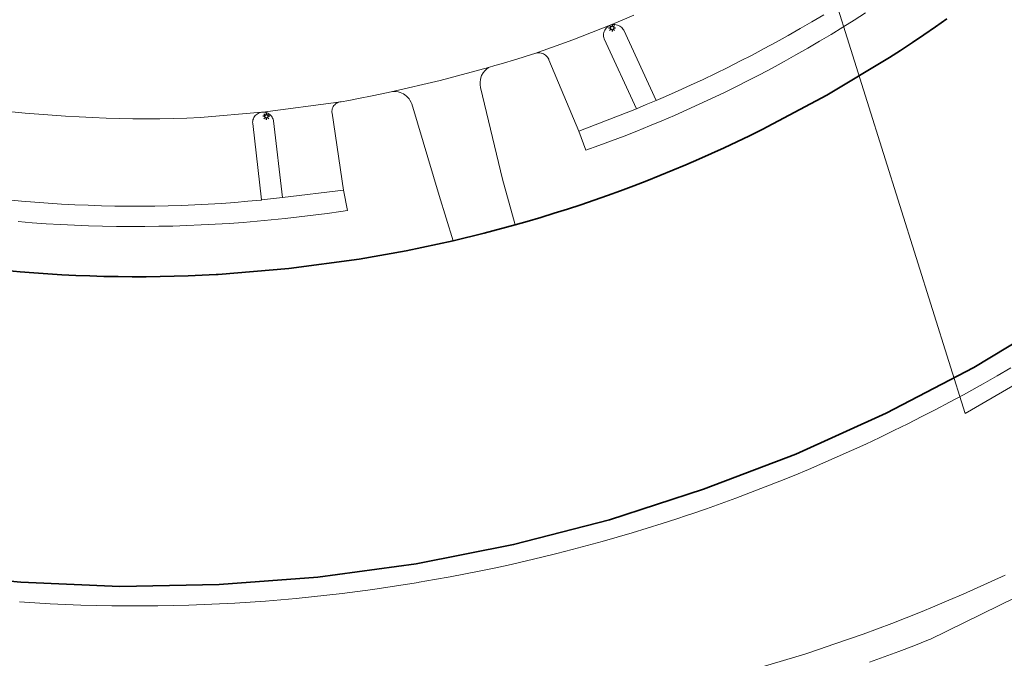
# Model space of a CAD drawing. Header units: metres. Extents: x 152610 to 160096, y 456114 to 462495.
# Tile 330 of 656: x 157665 to 157721, y 459793 to 459829. Entities that reach past the tile are written whole.
import ezdxf

# ---------------------------------------------------------------- set-up
doc = ezdxf.new("R2010")
doc.units = ezdxf.units.M
doc.header["$LTSCALE"] = 0.5
doc.layers.get('0').update_dxf_attribs({"linetype": 'CONTINUOUS'})
for name, color, linetype, lineweight in [('B-PV-GR-HAAG-GV', 251, 'CONTINUOUS', 13), ('B-PV-IE-MEUBILAIR-S', 251, 'CONTINUOUS', 25), ('B-PV-KW-KUNSTWERK_DUIKER-G', 251, 'CONTINUOUS', 18), ('B-PV-OG-BEBOUWING-GV', 6, 'CONTINUOUS', 35), ('B-PV-OG-TERREIN_BEGROEID-GV', 251, 'CONTINUOUS', 18), ('B-PV-VH-GESLOTENVERHARDING_ASFALT-GV', 251, 'CONTINUOUS', 18), ('B-PV-VH-ONVERHARD_ZAND-GV', 251, 'CONTINUOUS', 18), ('B-PV-VH-OPENVERHARDING_BETONSTRAATSTEEN-GV', 251, 'CONTINUOUS', 18), ('B-PV-VH-OPENVERHARDING_TEGEL-GV', 251, 'CONTINUOUS', 18)]:
    doc.layers.add(name, color=color, linetype=linetype, lineweight=lineweight)

# ---------------------------------------------------------------- blocks, each defined once
blk = doc.blocks.new('SIE-MEUBILAIR_PAAL_LICHTMAST-SO')
for points in [[(-0.62, 0), (-1, 0)], [(-0.71, 0.71), (-0.44, 0.44)], [(0, 1), (0, 0.62)], [(0.44, 0.44), (0.71, 0.71)], [(1, 0), (0.62, 0)], [(-0.71, -0.71), (-0.44, -0.44)], [(0, -0.62), (0, -1)], [(0.44, -0.44), (0.71, -0.71)]]:
    blk.add_lwpolyline(points)
blk.add_circle((0, 0), 0.5)

msp = doc.modelspace()

# ---------------------------------------------------------------- linework, layer by layer
at = {"layer": 'B-PV-GR-HAAG-GV', "flags": 128}
for points in [[(157710.367, 459829.305), (157709.698, 459828.905), (157709.025, 459828.512), (157708.348, 459828.126), (157707.668, 459827.747), (157706.983, 459827.375), (157706.295, 459827.01), (157705.602, 459826.652), (157704.907, 459826.301), (157704.207, 459825.957), (157703.505, 459825.621), (157702.798, 459825.292), (157702.089, 459824.97), (157701.376, 459824.655), (157700.835, 459824.422), (157700.277, 459824.186), (157699.716, 459823.955), (157696.443, 459822.679), (157696.841, 459821.598), (157697.569, 459821.858), (157698.293, 459822.125), (157699.015, 459822.4), (157699.735, 459822.682), (157700.451, 459822.972), (157701.164, 459823.269), (157701.874, 459823.574), (157702.581, 459823.886), (157703.284, 459824.205), (157703.984, 459824.531), (157704.681, 459824.865), (157705.375, 459825.206), (157706.064, 459825.554), (157706.751, 459825.909), (157707.433, 459826.271), (157708.111, 459826.641), (157708.786, 459827.017), (157709.457, 459827.4), (157710.124, 459827.79), (157710.786, 459828.187), (157711.445, 459828.591), (157712.1, 459829.002), (157712.75, 459829.42)], [(157664.558, 459817.53), (157665.356, 459817.467), (157666.154, 459817.412), (157666.953, 459817.365), (157667.752, 459817.327), (157668.552, 459817.296), (157669.352, 459817.273), (157670.152, 459817.259), (157670.952, 459817.252), (157671.752, 459817.253), (157672.552, 459817.262), (157673.352, 459817.28), (157674.152, 459817.305), (157674.951, 459817.338), (157675.75, 459817.38), (157676.549, 459817.429), (157677.347, 459817.486), (157678.145, 459817.551), (157678.941, 459817.625), (157679.737, 459817.706), (157680.533, 459817.795), (157681.327, 459817.892), (157682.12, 459817.997), (157682.912, 459818.11), (157683.287, 459818.166), (157683.059, 459819.329), (157679.59, 459818.907), (157678.388, 459818.761), (157678.377, 459818.76), (157677.622, 459818.689), (157676.866, 459818.626), (157676.109, 459818.57), (157675.352, 459818.523), (157674.595, 459818.484), (157673.837, 459818.453), (157673.079, 459818.429), (157672.321, 459818.414), (157671.562, 459818.407), (157670.804, 459818.407), (157670.045, 459818.416), (157669.287, 459818.433), (157668.529, 459818.458), (157667.771, 459818.49), (157667.014, 459818.531), (157666.257, 459818.58), (157665.5, 459818.636), (157664.745, 459818.701), (157663.99, 459818.774)]]:
    msp.add_lwpolyline(points, dxfattribs=at)
at = {"layer": 'B-PV-KW-KUNSTWERK_DUIKER-G', "flags": 128}
msp.add_lwpolyline([(157698.636, 459845.35), (157706.336, 459845.089), (157718.406, 459806.614), (157727.355, 459811.814), (157737.344, 459772.432)], dxfattribs=at)
at = {"layer": 'B-PV-OG-BEBOUWING-GV', "flags": 128}
for points in [[(157717.376, 459829.067), (157716.724, 459828.609), (157716.067, 459828.158), (157715.406, 459827.714), (157714.741, 459827.276), (157714.1, 459826.863), (157710.538, 459824.72), (157706.869, 459822.767), (157706.153, 459822.414), (157705.434, 459822.068), (157704.711, 459821.73), (157703.984, 459821.399), (157703.255, 459821.075), (157702.522, 459820.758), (157701.786, 459820.449), (157701.047, 459820.147), (157700.305, 459819.852), (157699.56, 459819.565), (157698.813, 459819.286), (157698.062, 459819.014), (157697.309, 459818.749), (157696.554, 459818.493), (157695.795, 459818.243), (157695.034, 459818.002), (157694.271, 459817.767), (157693.506, 459817.541), (157692.819, 459817.345), (157691.059, 459816.873), (157689.288, 459816.441), (157686.627, 459815.872), (157683.948, 459815.395), (157679.947, 459814.856), (157675.924, 459814.521), (157675.81, 459814.514), (157675.013, 459814.474), (157674.217, 459814.441), (157673.42, 459814.417), (157672.622, 459814.4), (157671.825, 459814.391), (157671.028, 459814.391), (157670.231, 459814.398), (157669.433, 459814.413), (157668.636, 459814.437), (157667.84, 459814.468), (157667.043, 459814.507), (157666.247, 459814.555), (157665.452, 459814.61), (157664.657, 459814.673), (157663.863, 459814.745)], [(157659.073, 459797.552), (157664.71, 459797.011), (157670.343, 459796.759), (157675.975, 459796.873), (157681.594, 459797.297), (157687.185, 459798.064), (157692.727, 459799.154), (157698.179, 459800.555), (157703.537, 459802.303), (157708.776, 459804.299), (157713.923, 459806.626), (157718.907, 459809.236), (157723.746, 459812.144)]]:
    msp.add_lwpolyline(points, dxfattribs=at)
at = {"layer": 'B-PV-OG-TERREIN_BEGROEID-GV', "flags": 128}
for points in [[(157721.01, 459809.219), (157720.227, 459808.756), (157719.441, 459808.299), (157719.088, 459808.102), (157718.309, 459807.674), (157717.527, 459807.252), (157716.74, 459806.838), (157715.95, 459806.431), (157715.157, 459806.031), (157714.359, 459805.638), (157713.559, 459805.252), (157712.755, 459804.874), (157711.947, 459804.502), (157711.136, 459804.138), (157710.322, 459803.782), (157709.505, 459803.432), (157708.684, 459803.09), (157707.861, 459802.756), (157707.035, 459802.429), (157706.205, 459802.109), (157705.373, 459801.797), (157704.538, 459801.492), (157703.701, 459801.195), (157702.86, 459800.906), (157702.561, 459800.806), (157702.017, 459800.624), (157701.172, 459800.349), (157700.324, 459800.082), (157699.474, 459799.823), (157698.622, 459799.572), (157697.767, 459799.328), (157696.91, 459799.092), (157696.051, 459798.863), (157695.19, 459798.643), (157694.327, 459798.43), (157693.462, 459798.225), (157692.596, 459798.027), (157691.727, 459797.838), (157690.857, 459797.656), (157689.986, 459797.482), (157689.113, 459797.316), (157688.238, 459797.158), (157687.362, 459797.008), (157687.311, 459796.999), (157686.447, 459796.857), (157685.582, 459796.723), (157684.715, 459796.597), (157683.848, 459796.479), (157682.979, 459796.369), (157682.11, 459796.266), (157681.239, 459796.172), (157680.368, 459796.086), (157679.496, 459796.007), (157678.624, 459795.937), (157677.75, 459795.874), (157676.876, 459795.819), (157676.002, 459795.773), (157675.127, 459795.734), (157674.253, 459795.704), (157673.377, 459795.681), (157672.502, 459795.667), (157671.626, 459795.66), (157670.751, 459795.662), (157669.875, 459795.671), (157669, 459795.688), (157668.125, 459795.714), (157667.25, 459795.747), (157666.376, 459795.789), (157665.501, 459795.838), (157664.628, 459795.895)], [(157704.254, 459791.42), (157709.288, 459792.924), (157710.12, 459793.196), (157710.95, 459793.476), (157711.777, 459793.763), (157712.602, 459794.058), (157713.424, 459794.361), (157714.243, 459794.67), (157715.059, 459794.988), (157715.872, 459795.313), (157716.682, 459795.645), (157717.49, 459795.984), (157718.294, 459796.331), (157719.094, 459796.686), (157719.892, 459797.047), (157720.686, 459797.416)]]:
    msp.add_lwpolyline(points, dxfattribs=at)
at = {"layer": 'B-PV-VH-GESLOTENVERHARDING_ASFALT-GV', "flags": 128}
msp.add_lwpolyline([(157722.324, 459796.652), (157716.399, 459793.758), (157716.318, 459793.725), (157715.483, 459793.396), (157714.646, 459793.074), (157713.806, 459792.76), (157712.963, 459792.453)], dxfattribs=at)
at = {"layer": 'B-PV-VH-ONVERHARD_ZAND-GV', "flags": 128}
for points in [[(157710.367, 459829.305), (157709.698, 459828.905), (157709.025, 459828.512), (157708.348, 459828.126), (157707.668, 459827.747), (157706.983, 459827.375), (157706.295, 459827.01), (157705.602, 459826.652), (157704.907, 459826.301), (157704.207, 459825.957), (157703.505, 459825.621), (157702.798, 459825.292), (157702.089, 459824.97), (157701.376, 459824.655), (157700.835, 459824.422), (157700.277, 459824.186), (157699.716, 459823.955), (157696.443, 459822.679), (157696.841, 459821.598), (157697.569, 459821.858), (157698.293, 459822.125), (157699.015, 459822.4), (157699.735, 459822.682), (157700.451, 459822.972), (157701.164, 459823.269), (157701.874, 459823.574), (157702.581, 459823.886), (157703.284, 459824.205), (157703.984, 459824.531), (157704.681, 459824.865), (157705.375, 459825.206), (157706.064, 459825.554), (157706.751, 459825.909), (157707.433, 459826.271), (157708.111, 459826.641), (157708.786, 459827.017), (157709.457, 459827.4), (157710.124, 459827.79), (157710.786, 459828.187), (157711.445, 459828.591), (157712.1, 459829.002), (157712.75, 459829.42)], [(157664.558, 459817.53), (157665.356, 459817.467), (157666.154, 459817.412), (157666.953, 459817.365), (157667.752, 459817.327), (157668.552, 459817.296), (157669.352, 459817.273), (157670.152, 459817.259), (157670.952, 459817.252), (157671.752, 459817.253), (157672.552, 459817.262), (157673.352, 459817.28), (157674.152, 459817.305), (157674.951, 459817.338), (157675.75, 459817.38), (157676.549, 459817.429), (157677.347, 459817.486), (157678.145, 459817.551), (157678.941, 459817.625), (157679.737, 459817.706), (157680.533, 459817.795), (157681.327, 459817.892), (157682.12, 459817.997), (157682.912, 459818.11), (157683.287, 459818.166), (157683.059, 459819.329), (157679.59, 459818.907), (157678.388, 459818.761), (157678.377, 459818.76), (157677.622, 459818.689), (157676.866, 459818.626), (157676.109, 459818.57), (157675.352, 459818.523), (157674.595, 459818.484), (157673.837, 459818.453), (157673.079, 459818.429), (157672.321, 459818.414), (157671.562, 459818.407), (157670.804, 459818.407), (157670.045, 459818.416), (157669.287, 459818.433), (157668.529, 459818.458), (157667.771, 459818.49), (157667.014, 459818.531), (157666.257, 459818.58), (157665.5, 459818.636), (157664.745, 459818.701), (157663.99, 459818.774)]]:
    msp.add_lwpolyline(points, dxfattribs=at)
at = {"layer": 'B-PV-VH-OPENVERHARDING_BETONSTRAATSTEEN-GV', "flags": 128}
for points in [[(157699.575, 459829.286), (157698.896, 459828.992), (157698.213, 459828.705), (157698.281, 459828.726), (157698.351, 459828.739), (157698.423, 459828.745), (157698.494, 459828.742), (157698.565, 459828.731), (157698.633, 459828.713), (157698.7, 459828.687), (157698.763, 459828.654), (157698.822, 459828.614), (157698.876, 459828.567), (157698.925, 459828.515), (157698.968, 459828.458), (157698.99, 459828.421), (157700.835, 459824.422), (157701.376, 459824.655), (157702.089, 459824.97), (157702.798, 459825.292), (157703.505, 459825.621), (157704.207, 459825.957), (157704.907, 459826.301), (157705.602, 459826.652), (157706.295, 459827.01), (157706.983, 459827.375), (157707.668, 459827.747), (157708.348, 459828.126), (157709.025, 459828.512), (157709.698, 459828.905), (157710.367, 459829.305)], [(157664.194, 459823.785), (157664.957, 459823.709), (157665.721, 459823.641), (157666.486, 459823.581), (157667.251, 459823.528), (157668.017, 459823.484), (157668.783, 459823.448), (157669.549, 459823.42), (157670.316, 459823.4), (157671.083, 459823.387), (157671.85, 459823.383), (157672.617, 459823.387), (157673.384, 459823.398), (157674.15, 459823.418), (157674.917, 459823.446), (157678.393, 459823.754), (157678.408, 459823.756), (157678.476, 459823.762), (157682.776, 459824.322), (157682.841, 459824.339), (157682.906, 459824.348), (157682.913, 459824.348), (157683.361, 459824.431), (157683.809, 459824.517), (157684.786, 459824.711), (157685.76, 459824.917), (157688.545, 459825.567), (157691.309, 459826.305), (157691.67, 459826.409), (157692.03, 459826.514), (157692.916, 459826.779), (157693.8, 459827.053), (157693.871, 459827.077), (157693.941, 459827.101), (157696.091, 459827.867), (157698.213, 459828.705), (157698.896, 459828.992), (157699.575, 459829.286)], [(157663.99, 459818.774), (157664.745, 459818.701), (157665.5, 459818.636), (157666.257, 459818.58), (157667.014, 459818.531), (157667.771, 459818.49), (157668.529, 459818.458), (157669.287, 459818.433), (157670.045, 459818.416), (157670.804, 459818.407), (157671.562, 459818.407), (157672.321, 459818.414), (157673.079, 459818.429), (157673.837, 459818.453), (157674.595, 459818.484), (157675.352, 459818.523), (157676.109, 459818.57), (157676.866, 459818.626), (157677.622, 459818.689), (157678.377, 459818.76), (157678.388, 459818.761), (157677.889, 459823.115), (157677.887, 459823.184), (157677.893, 459823.253), (157677.907, 459823.32), (157677.929, 459823.385), (157677.958, 459823.448), (157677.994, 459823.507), (157678.037, 459823.561), (157678.085, 459823.609), (157678.139, 459823.652), (157678.198, 459823.689), (157678.26, 459823.718), (157678.326, 459823.74), (157678.393, 459823.754), (157674.917, 459823.446), (157674.15, 459823.418), (157673.384, 459823.398), (157672.617, 459823.387), (157671.85, 459823.383), (157671.083, 459823.387), (157670.316, 459823.4), (157669.549, 459823.42), (157668.783, 459823.448), (157668.017, 459823.484), (157667.251, 459823.528), (157666.486, 459823.581), (157665.721, 459823.641), (157664.957, 459823.709), (157664.194, 459823.785)]]:
    msp.add_lwpolyline(points, dxfattribs=at)
for points in [[(157698.154, 459828.674), (157698.213, 459828.705), (157696.091, 459827.867), (157693.941, 459827.101), (157694.01, 459827.121), (157694.08, 459827.133), (157694.151, 459827.137), (157694.223, 459827.132), (157694.293, 459827.12), (157694.362, 459827.101), (157694.428, 459827.073), (157694.49, 459827.039), (157694.548, 459826.997), (157694.602, 459826.95), (157694.649, 459826.896), (157694.69, 459826.838), (157694.725, 459826.776), (157694.741, 459826.74), (157696.443, 459822.679), (157699.716, 459823.955), (157697.872, 459827.934), (157697.854, 459828.003), (157697.844, 459828.073), (157697.842, 459828.145), (157697.848, 459828.216), (157697.862, 459828.286), (157697.883, 459828.354), (157697.913, 459828.419), (157697.949, 459828.48), (157697.992, 459828.537), (157698.041, 459828.589), (157698.095, 459828.635)], [(157682.714, 459824.297), (157682.776, 459824.322), (157678.476, 459823.762), (157678.545, 459823.759), (157678.613, 459823.748), (157678.679, 459823.73), (157678.742, 459823.704), (157678.803, 459823.671), (157678.858, 459823.631), (157678.909, 459823.585), (157678.954, 459823.534), (157678.993, 459823.477), (157679.025, 459823.416), (157679.05, 459823.352), (157679.067, 459823.286), (157679.07, 459823.269), (157679.59, 459818.907), (157683.059, 459819.329), (157682.406, 459823.692), (157682.397, 459823.758), (157682.397, 459823.824), (157682.404, 459823.89), (157682.419, 459823.955), (157682.442, 459824.017), (157682.472, 459824.077), (157682.509, 459824.132), (157682.553, 459824.182), (157682.602, 459824.227), (157682.656, 459824.265)]]:
    msp.add_lwpolyline(points, close=True, dxfattribs=at)
at = {"layer": 'B-PV-VH-OPENVERHARDING_TEGEL-GV', "flags": 128}
for points in [[(157712.75, 459829.42), (157712.1, 459829.002), (157711.445, 459828.591), (157710.786, 459828.187), (157710.124, 459827.79), (157709.457, 459827.4), (157708.786, 459827.017), (157708.111, 459826.641), (157707.433, 459826.271), (157706.751, 459825.909), (157706.064, 459825.554), (157705.375, 459825.206), (157704.681, 459824.865), (157703.984, 459824.531), (157703.284, 459824.205), (157702.581, 459823.886), (157701.874, 459823.574), (157701.164, 459823.269), (157700.451, 459822.972), (157699.735, 459822.682), (157699.015, 459822.4), (157698.293, 459822.125), (157697.569, 459821.858), (157696.841, 459821.598), (157696.443, 459822.679), (157694.741, 459826.74), (157694.725, 459826.776), (157694.69, 459826.838), (157694.649, 459826.896), (157694.602, 459826.95), (157694.548, 459826.997), (157694.49, 459827.039), (157694.428, 459827.073), (157694.362, 459827.101), (157694.293, 459827.12), (157694.223, 459827.132), (157694.151, 459827.137), (157694.08, 459827.133), (157694.01, 459827.121), (157693.941, 459827.101), (157693.871, 459827.077), (157693.8, 459827.053), (157692.916, 459826.779), (157692.03, 459826.514), (157691.67, 459826.409), (157691.309, 459826.305), (157691.178, 459826.207), (157691.088, 459826.118), (157690.989, 459825.988), (157690.911, 459825.844), (157690.862, 459825.707), (157690.841, 459825.619), (157690.824, 459825.474), (157690.831, 459825.307), (157690.855, 459825.168), (157692.106, 459819.948), (157692.819, 459817.345), (157693.506, 459817.541), (157694.271, 459817.767), (157695.034, 459818.002), (157695.795, 459818.243), (157696.554, 459818.493), (157697.309, 459818.749), (157698.062, 459819.014), (157698.813, 459819.286), (157699.56, 459819.565), (157700.305, 459819.852), (157701.047, 459820.147), (157701.786, 459820.449), (157702.522, 459820.758), (157703.255, 459821.075), (157703.984, 459821.399), (157704.711, 459821.73), (157705.434, 459822.068), (157706.153, 459822.414), (157706.869, 459822.767), (157710.538, 459824.72), (157714.1, 459826.863), (157714.741, 459827.276), (157715.406, 459827.714), (157716.067, 459828.158), (157716.724, 459828.609), (157717.376, 459829.067)], [(157663.863, 459814.745), (157664.657, 459814.673), (157665.452, 459814.61), (157666.247, 459814.555), (157667.043, 459814.507), (157667.84, 459814.468), (157668.636, 459814.437), (157669.433, 459814.413), (157670.231, 459814.398), (157671.028, 459814.391), (157671.825, 459814.391), (157672.622, 459814.4), (157673.42, 459814.417), (157674.217, 459814.441), (157675.013, 459814.474), (157675.81, 459814.514), (157675.924, 459814.521), (157679.947, 459814.856), (157683.948, 459815.395), (157686.627, 459815.872), (157689.288, 459816.441), (157688.497, 459819.013), (157686.941, 459824.223), (157686.906, 459824.309), (157686.834, 459824.439), (157686.781, 459824.515), (157686.709, 459824.6), (157686.642, 459824.665), (157686.539, 459824.744), (157686.46, 459824.794), (157686.377, 459824.836), (157686.274, 459824.877), (157686.166, 459824.906), (157686.056, 459824.925), (157685.926, 459824.931), (157685.76, 459824.917), (157684.786, 459824.711), (157683.809, 459824.517), (157683.361, 459824.431), (157682.913, 459824.348), (157682.906, 459824.348), (157682.841, 459824.339), (157682.776, 459824.322), (157682.714, 459824.297), (157682.656, 459824.265), (157682.602, 459824.227), (157682.553, 459824.182), (157682.509, 459824.132), (157682.472, 459824.077), (157682.442, 459824.017), (157682.419, 459823.955), (157682.404, 459823.89), (157682.397, 459823.824), (157682.397, 459823.758), (157682.406, 459823.692), (157683.059, 459819.329), (157683.287, 459818.166), (157682.912, 459818.11), (157682.12, 459817.997), (157681.327, 459817.892), (157680.533, 459817.795), (157679.737, 459817.706), (157678.941, 459817.625), (157678.145, 459817.551), (157677.347, 459817.486), (157676.549, 459817.429), (157675.75, 459817.38), (157674.951, 459817.338), (157674.152, 459817.305), (157673.352, 459817.28), (157672.552, 459817.262), (157671.752, 459817.253), (157670.952, 459817.252), (157670.152, 459817.259), (157669.352, 459817.273), (157668.552, 459817.296), (157667.752, 459817.327), (157666.953, 459817.365), (157666.154, 459817.412), (157665.356, 459817.467), (157664.558, 459817.53)], [(157720.686, 459797.416), (157719.892, 459797.047), (157719.094, 459796.686), (157718.294, 459796.331), (157717.49, 459795.984), (157716.682, 459795.645), (157715.872, 459795.313), (157715.059, 459794.988), (157714.243, 459794.67), (157713.424, 459794.361), (157712.602, 459794.058), (157711.777, 459793.763), (157710.95, 459793.476), (157710.12, 459793.196), (157709.288, 459792.924), (157704.254, 459791.42)], [(157712.963, 459792.453), (157713.806, 459792.76), (157714.646, 459793.074), (157715.483, 459793.396), (157716.318, 459793.725), (157716.399, 459793.758), (157722.324, 459796.652)]]:
    msp.add_lwpolyline(points, dxfattribs=at)
for points in [[(157698.494, 459828.742), (157698.423, 459828.745), (157698.351, 459828.739), (157698.281, 459828.726), (157698.213, 459828.705), (157698.154, 459828.674), (157698.095, 459828.635), (157698.041, 459828.589), (157697.992, 459828.537), (157697.949, 459828.48), (157697.913, 459828.419), (157697.883, 459828.354), (157697.862, 459828.286), (157697.848, 459828.216), (157697.842, 459828.145), (157697.844, 459828.073), (157697.854, 459828.003), (157697.872, 459827.934), (157699.716, 459823.955), (157700.277, 459824.186), (157700.835, 459824.422), (157698.99, 459828.421), (157698.968, 459828.458), (157698.925, 459828.515), (157698.876, 459828.567), (157698.822, 459828.614), (157698.763, 459828.654), (157698.7, 459828.687), (157698.633, 459828.713), (157698.565, 459828.731)], [(157692.819, 459817.345), (157692.106, 459819.948), (157690.855, 459825.168), (157690.831, 459825.307), (157690.824, 459825.474), (157690.841, 459825.619), (157690.862, 459825.707), (157690.911, 459825.844), (157690.989, 459825.988), (157691.088, 459826.118), (157691.178, 459826.207), (157691.309, 459826.305), (157688.545, 459825.567), (157685.76, 459824.917), (157685.926, 459824.931), (157686.056, 459824.925), (157686.166, 459824.906), (157686.274, 459824.877), (157686.377, 459824.836), (157686.46, 459824.794), (157686.539, 459824.744), (157686.642, 459824.665), (157686.709, 459824.6), (157686.781, 459824.515), (157686.834, 459824.439), (157686.906, 459824.309), (157686.941, 459824.223), (157688.497, 459819.013), (157689.288, 459816.441), (157691.059, 459816.873)], [(157678.545, 459823.759), (157678.476, 459823.762), (157678.408, 459823.756), (157678.393, 459823.754), (157678.326, 459823.74), (157678.26, 459823.718), (157678.198, 459823.689), (157678.139, 459823.652), (157678.085, 459823.609), (157678.037, 459823.561), (157677.994, 459823.507), (157677.958, 459823.448), (157677.929, 459823.385), (157677.907, 459823.32), (157677.893, 459823.253), (157677.887, 459823.184), (157677.889, 459823.115), (157678.388, 459818.761), (157679.59, 459818.907), (157679.07, 459823.269), (157679.067, 459823.286), (157679.05, 459823.352), (157679.025, 459823.416), (157678.993, 459823.477), (157678.954, 459823.534), (157678.909, 459823.585), (157678.858, 459823.631), (157678.803, 459823.671), (157678.742, 459823.704), (157678.679, 459823.73), (157678.613, 459823.748)]]:
    msp.add_lwpolyline(points, close=True, dxfattribs=at)

# ---------------------------------------------------------------- block references
at = {"layer": 'B-PV-IE-MEUBILAIR-S', "xscale": 0.2, "yscale": 0.2, "zscale": 0.2}
for p in [(157698.331, 459828.545), (157678.662, 459823.522)]:
    msp.add_blockref('SIE-MEUBILAIR_PAAL_LICHTMAST-SO', p, dxfattribs=at)

doc.saveas('drawing.dxf')
